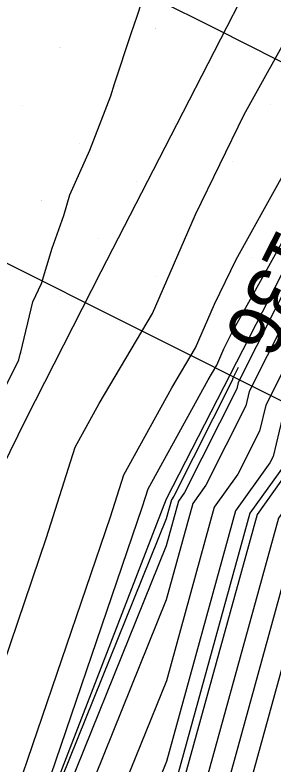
# Model space of a CAD drawing. Extents: x 2354170 to 2357230, y 866100 to 868290.
# Drawn here: x 2355772.24 to 2355781.6, y 867128.7 to 867155.89 of the extents above; entities that cross this region are included whole.
import ezdxf

# ---------------------------------------------------------------- set-up
doc = ezdxf.new("R2010")
doc.units = 0
for name, color, linetype in [('Default', 7, 'Continuous'), ('DTM Contours Minor', 7, 'Continuous'), ('Exist DTM Scan Elevation Point', 7, 'Continuous'), ('Exist Roads EOP', 7, 'Continuous'), ('Exist Structure Major Box Culvert or Tunnel Topo', 7, 'Continuous'), ('PH Exist DTM Breakline', 7, 'Continuous'), ('Scratch_Level_0', 7, 'Continuous'), ('Scratch_Level_4', 7, 'Continuous')]:
    doc.layers.add(name, color=color, linetype=linetype)

msp = doc.modelspace()

# ---------------------------------------------------------------- linework, layer by layer
at = {"layer": 'Default'}
for points in [[(2355806.885, 867189.686), (2355803.742, 867183.464), (2355798.105, 867172.358), (2355795.828, 867168.324), (2355791.74, 867159.01), (2355782.533, 867140.748), (2355782.216, 867139.426), (2355781.025, 867137.757), (2355777.743, 867125.852), (2355777.141, 867124.36), (2355776.695, 867123.33), (2355773.972, 867114.296), (2355774.008, 867108.754), (2355774.452, 867106.396), (2355774.058, 867100.55), (2355774.719, 867097.019)], [(2355804.516, 867180.566), (2355801.462, 867174.548), (2355797.439, 867167.422), (2355790.218, 867150.969), (2355784.322, 867139.275), (2355784.119, 867138.428), (2355783.356, 867137.36), (2355780.814, 867128.137), (2355779.084, 867124.139), (2355779.001, 867122.378), (2355777.682, 867112.557), (2355777.058, 867110.488), (2355777.064, 867109.576), (2355777.137, 867109.187), (2355776.549, 867100.466), (2355777.47, 867095.544), (2355779.204, 867091.771), (2355781.414, 867087.712), (2355781.515, 867087.501)], [(2355800.343, 867173.818), (2355796.902, 867167.723), (2355790.725, 867153.649), (2355783.726, 867139.766), (2355783.484, 867138.761), (2355782.579, 867137.492), (2355779.56, 867126.543), (2355778.537, 867124.178), (2355778.488, 867123.136), (2355777.707, 867117.325), (2355776.03, 867111.757), (2355776.046, 867109.302), (2355776.242, 867108.257), (2355775.718, 867100.494), (2355776.696, 867095.268), (2355778.231, 867091.93), (2355780.64, 867087.505), (2355782.585, 867083.435), (2355784.756, 867080.253), (2355797.088, 867065.566), (2355798.904, 867063.945), (2355805.254, 867055.912)], [(2355793.262, 867167.052), (2355780.744, 867142.221), (2355780.62, 867141.705), (2355779.171, 867138.823), (2355778.694, 867138.155), (2355777.731, 867134.661), (2355773.854, 867125.047), (2355770.98, 867118.413), (2355770.887, 867118.104), (2355770.953, 867107.932), (2355771.767, 867103.604), (2355771.567, 867100.634), (2355772.83, 867093.887), (2355773.364, 867092.725), (2355776.771, 867086.466), (2355779.521, 867080.711), (2355779.78, 867080.331), (2355783.693, 867075.672)], [(2355792.755, 867164.371), (2355781.34, 867141.73), (2355781.113, 867140.783), (2355780.33, 867139.227), (2355779.471, 867138.022), (2355777.735, 867131.724), (2355774.95, 867124.818), (2355772.885, 867120.052), (2355771.915, 867116.835), (2355771.971, 867108.206), (2355772.662, 867104.535), (2355772.397, 867100.606), (2355773.603, 867094.163), (2355774.337, 867092.566), (2355777.545, 867086.674), (2355780.134, 867081.255), (2355780.775, 867080.316), (2355790.474, 867068.766), (2355787.267, 867061.165), (2355784.214, 867055.778), (2355785.486, 867050.011), (2355786.316, 867043.676), (2355786.652, 867040.011)], [(2355756.749, 867093.867), (2355760.929, 867102.705), (2355762.113, 867104.359), (2355765.9, 867115.526), (2355769.664, 867118.023), (2355769.704, 867120.416), (2355768.593, 867124.254), (2355770.075, 867127.862), (2355771.287, 867130.77), (2355773.385, 867136.928), (2355774.425, 867140.2), (2355775.3, 867141.79), (2355777.235, 867145.057), (2355778.79, 867148.644), (2355780.563, 867152.28), (2355786.089, 867162.233)], [(2355792.247, 867161.691), (2355781.937, 867141.239), (2355781.606, 867139.861), (2355781.49, 867139.631), (2355780.248, 867137.89), (2355777.739, 867128.788), (2355776.045, 867124.589), (2355774.79, 867121.691), (2355772.944, 867115.565), (2355772.99, 867108.48), (2355773.557, 867105.465), (2355773.227, 867100.578), (2355774.376, 867094.44), (2355775.311, 867092.407), (2355778.319, 867086.882), (2355780.747, 867081.8), (2355781.77, 867080.3), (2355796.521, 867062.733), (2355796.586, 867062.675), (2355796.813, 867062.388), (2355790.184, 867050.06), (2355790.239, 867049.753), (2355791.594, 867040.011)], [(2355777.073, 867138.691), (2355779.247, 867142.641), (2355779.567, 867143.182), (2355779.824, 867143.775), (2355780.118, 867144.377), (2355789.568, 867161.398), (2355783.04, 867148.448)], [(2355771.424, 867141.461), (2355772.379, 867143.377), (2355772.426, 867143.58), (2355772.45, 867143.652), (2355772.893, 867145.479), (2355773.208, 867146.148), (2355773.59, 867147.425), (2355774.013, 867148.613), (2355774.226, 867149.359), (2355774.956, 867150.987), (2355775.721, 867152.959), (2355775.849, 867153.394), (2355776.451, 867155.224), (2355776.678, 867155.843), (2355777.028, 867156.935)], [(2355791.232, 867156.33), (2355783.129, 867140.257), (2355782.85, 867139.093), (2355781.802, 867137.625), (2355778.307, 867124.949), (2355777.99, 867124.216), (2355777.975, 867123.893), (2355777.733, 867122.094), (2355775.001, 867113.027), (2355775.027, 867109.028), (2355775.347, 867107.326), (2355774.888, 867100.522), (2355775.923, 867094.992), (2355777.258, 867092.089), (2355779.867, 867087.297), (2355781.972, 867082.89), (2355783.76, 867080.268), (2355796.899, 867064.621), (2355798.132, 867063.522), (2355802.44, 867058.071), (2355799.315, 867052.259), (2355801.123, 867042.182)], [(2355780.339, 867143.091), (2355780.148, 867142.712), (2355780.127, 867142.627), (2355778.011, 867138.419), (2355777.917, 867138.287), (2355777.726, 867137.597), (2355772.759, 867125.276), (2355772.583, 867124.871), (2355772.478, 867125.234), (2355772.557, 867125.426), (2355772.622, 867125.581), (2355776.868, 867138.045), (2355777.073, 867138.691)]]:
    msp.add_lwpolyline(points, dxfattribs=at)
at = {"layer": 'DTM Contours Minor'}
for points in [[(2355776.191, 867139.194), (2355777.931, 867142.357), (2355778.789, 867143.807), (2355779.479, 867145.398), (2355780.266, 867147.011), (2355791.662, 867167.537), (2355792.065, 867168.366), (2355792.476, 867169.231), (2355792.93, 867170.142), (2355793.405, 867171.02), (2355793.851, 867171.808), (2355805.599, 867192.638), (2355797.773, 867177.142)], [(2355795.068, 867171.786), (2355794.358, 867170.381), (2355794.002, 867169.681), (2355793.859, 867169.426), (2355793.601, 867168.839), (2355780.346, 867142.549), (2355780.291, 867142.319), (2355778.398, 867138.554), (2355778.176, 867138.243), (2355777.728, 867136.618), (2355773.124, 867125.2), (2355771.91, 867122.398), (2355771.183, 867124.907), (2355771.73, 867126.238), (2355772.177, 867127.31), (2355775.707, 867137.673), (2355776.191, 867139.194)], [(2355791.909, 867159.904), (2355782.334, 867140.912), (2355782.004, 867139.537), (2355780.766, 867137.801), (2355777.741, 867126.831), (2355776.776, 867124.436), (2355776.06, 867122.784), (2355773.63, 867114.719), (2355773.669, 867108.662), (2355774.154, 867106.086), (2355773.781, 867100.559), (2355774.892, 867094.624), (2355775.96, 867092.301), (2355778.835, 867087.02), (2355781.155, 867082.164), (2355782.434, 867080.289), (2355796.647, 867063.362), (2355797.101, 867062.957), (2355798.689, 867060.949), (2355793.227, 867050.793), (2355794.108, 867045.883), (2355794.925, 867040.011)], [(2355792.187, 867155.456), (2355790.218, 867150.969), (2355784.322, 867139.275), (2355784.119, 867138.428), (2355783.356, 867137.36), (2355780.814, 867128.137), (2355779.084, 867124.139), (2355779.001, 867122.378), (2355777.682, 867112.557), (2355777.058, 867110.488), (2355777.064, 867109.576), (2355777.137, 867109.187), (2355776.549, 867100.466), (2355777.47, 867095.544), (2355779.204, 867091.771), (2355781.414, 867087.712), (2355783.198, 867083.98), (2355785.751, 867080.237), (2355797.277, 867066.51), (2355799.677, 867064.368), (2355807.499, 867054.473)]]:
    msp.add_lwpolyline(points, dxfattribs=at)
at = {"layer": 'Exist DTM Scan Elevation Point'}
for p, q in [((2355777.34, 867155.405), (2355777.34, 867155.405)), ((2355773.875, 867154.7), (2355773.875, 867154.7)), ((2355775.96, 867153.32), (2355775.96, 867153.32)), ((2355772.496, 867152.615), (2355772.496, 867152.615)), ((2355774.581, 867151.235), (2355774.581, 867151.235)), ((2355776.666, 867149.856), (2355776.666, 867149.856)), ((2355773.201, 867149.15), (2355773.201, 867149.15)), ((2355775.286, 867147.771), (2355775.286, 867147.771)), ((2355773.907, 867145.686), (2355773.907, 867145.686)), ((2355772.527, 867143.601), (2355772.527, 867143.601))]:
    msp.add_line(p, q, dxfattribs=at)
at = {"layer": 'Exist Roads EOP'}
msp.add_lwpolyline([(2355780.842, 867157.24), (2355778.097, 867151.905), (2355775.359, 867146.566), (2355772.64, 867141.217), (2355769.983, 867135.838), (2355767.525, 867130.365), (2355765.152, 867124.854), (2355762.748, 867119.357), (2355760.327, 867113.867), (2355757.892, 867108.383), (2355755.447, 867102.904), (2355752.994, 867097.428), (2355750.536, 867091.955), (2355748.076, 867086.482), (2355745.615, 867081.01), (2355743.152, 867075.539), (2355740.686, 867070.069), (2355738.216, 867064.602), (2355735.738, 867059.137), (2355733.253, 867053.676), (2355730.761, 867048.218), (2355728.262, 867042.763), (2355725.758, 867037.31)], dxfattribs=at)
at = {"layer": 'Exist Structure Major Box Culvert or Tunnel Topo'}
msp.add_lwpolyline([(2355803.634, 867131.086), (2355798.24, 867133.714), (2355792.865, 867136.38), (2355787.502, 867139.069), (2355782.142, 867141.765), (2355776.779, 867144.455), (2355771.413, 867147.138), (2355766.043, 867149.816), (2355760.673, 867152.492), (2355755.302, 867155.166), (2355749.932, 867157.842), (2355744.562, 867160.519), (2355739.193, 867163.197), (2355733.824, 867165.875), (2355728.455, 867168.553), (2355723.085, 867171.229), (2355717.714, 867173.904), (2355712.344, 867176.58), (2355706.974, 867179.258), (2355701.605, 867181.936), (2355696.236, 867184.614), (2355690.866, 867187.291), (2355685.496, 867189.966), (2355680.125, 867192.642)], dxfattribs=at)
at = {"layer": 'PH Exist DTM Breakline'}
msp.add_lwpolyline([(2355831.416, 867218.241), (2355826.866, 867214.766), (2355819.66, 867209.703), (2355814.58, 867206.759), (2355807.423, 867196.191), (2355777.725, 867138.32), (2355772.697, 867125.289), (2355770.777, 867118.239), (2355768.861, 867107.369), (2355768.994, 867100.721), (2355770.764, 867093.15), (2355775.146, 867086.03), (2355779.107, 867080.342), (2355796.5, 867062.628), (2355807.459, 867054.221), (2355818.108, 867047.383)], dxfattribs=at)
at = {"layer": 'Scratch_Level_0'}
for p, q in [((2355777.339, 867155.406), (2355777.339, 867155.406)), ((2355773.874, 867154.7), (2355773.874, 867154.7)), ((2355779.424, 867154.026), (2355779.424, 867154.026)), ((2355775.959, 867153.321), (2355775.959, 867153.321)), ((2355772.495, 867152.615), (2355772.495, 867152.615)), ((2355781.509, 867152.647), (2355781.509, 867152.647)), ((2355778.044, 867151.941), (2355778.044, 867151.941)), ((2355774.58, 867151.236), (2355774.58, 867151.236)), ((2355780.129, 867150.562), (2355780.129, 867150.562)), ((2355776.665, 867149.856), (2355776.665, 867149.856)), ((2355773.2, 867149.151), (2355773.2, 867149.151)), ((2355778.75, 867148.477), (2355778.75, 867148.477)), ((2355775.285, 867147.771), (2355775.285, 867147.771)), ((2355780.835, 867147.098), (2355780.835, 867147.098)), ((2355777.37, 867146.392), (2355777.37, 867146.392)), ((2355779.455, 867145.013), (2355779.455, 867145.013)), ((2355781.54, 867143.633), (2355781.54, 867143.633))]:
    msp.add_line(p, q, dxfattribs=at)
at = {"layer": 'Scratch_Level_4'}
msp.add_lwpolyline([(2355777.304, 867156.508), (2355779.538, 867155.385), (2355781.771, 867154.262), (2355784.005, 867153.139), (2355786.238, 867152.017), (2355788.472, 867150.894), (2355790.706, 867149.772), (2355792.94, 867148.65), (2355795.174, 867147.528), (2355797.409, 867146.408), (2355799.644, 867145.287), (2355801.879, 867144.168)], dxfattribs=at)

# ---------------------------------------------------------------- texts
at = {"layer": 'Default'}
msp.add_text('136', height=2, rotation=243.245, dxfattribs=at).set_placement((2355781.806, 867148.224))

doc.saveas('drawing.dxf')
